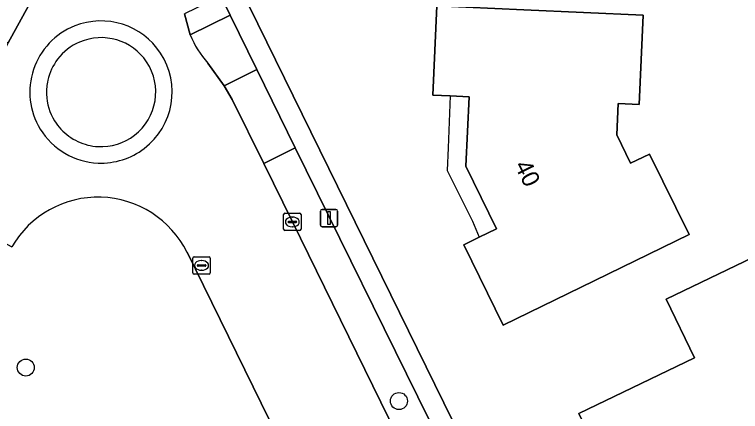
# Model space of a CAD drawing. Extents: x 160455 to 162082, y 388339 to 389736.
# Drawn here: x 160544.55 to 160586.32, y 389369.3 to 389392.18 of the extents above; entities that cross this region are included whole.
import ezdxf

# ---------------------------------------------------------------- set-up
doc = ezdxf.new("R2010")
doc.units = 0
for name, color, linetype in [('IMGEO_Boom', 7, 'Continuous'), ('IMGEO_Erf', 7, 'Continuous'), ('IMGEO_Groenvoorziening', 7, 'Continuous'), ('IMGEO_Kolk', 7, 'Continuous'), ('IMGEO_Lichtmast', 7, 'Continuous'), ('IMGEO_Pand', 7, 'Continuous'), ('IMGEO_Pand_nummerreeks', 7, 'Continuous'), ('IMGEO_Pand_overbouw', 7, 'Continuous'), ('IMGEO_Parkeervlak_open', 7, 'Continuous'), ('IMGEO_Rijbaan_lokaal_gesloten', 7, 'Continuous'), ('IMGEO_Rijbaan_lokaal_open', 7, 'Continuous'), ('IMGEO_Voetpad_open', 7, 'Continuous')]:
    doc.layers.add(name, color=color, linetype=linetype)

msp = doc.modelspace()

# ---------------------------------------------------------------- linework, layer by layer
at = {"layer": 'IMGEO_Boom'}
for centre in [(160545.199, 389371.836), (160566.673, 389369.906)]:
    msp.add_circle(centre, 0.489, dxfattribs=at)
at = {"layer": 'IMGEO_Erf'}
msp.add_lwpolyline([(160630.457, 389397.275), (160634.516, 389404.696), (160579.191, 389434.928), (160578.46, 389433.59), (160578.303, 389433.302), (160575.79, 389428.7), (160575.226, 389427.667), (160574.326, 389426.017), (160574.227, 389425.836), (160568.42, 389415.201), (160567.852, 389414.141), (160557.954, 389396.087), (160557.104, 389394.587), (160557.534, 389393.726), (160578.425, 389351.089), (160611.633, 389283.08)], dxfattribs=at)
for points in [[(160583.363, 389379.507), (160577.153, 389376.469), (160572.661, 389374.271), (160570.399, 389378.914), (160571.285, 389379.347), (160572.28, 389379.834), (160570.515, 389383.443), (160570.718, 389387.429), (160569.616, 389387.485), (160568.625, 389387.536), (160568.858, 389392.672), (160573.853, 389392.447), (160580.731, 389392.136), (160580.499, 389386.991), (160579.28, 389387.046), (160579.199, 389385.238), (160580, 389383.601), (160581.097, 389384.138)], [(160594.005, 389372.578), (160588.075, 389369.719), (160590.331, 389365.038), (160581.166, 389360.62), (160577.025, 389369.188), (160583.674, 389372.393), (160582.042, 389375.781), (160586.547, 389377.952), (160590.497, 389379.856), (160592.065, 389376.604), (160593.971, 389377.522), (160595.911, 389373.497)]]:
    msp.add_lwpolyline(points, close=True, dxfattribs=at)
at = {"layer": 'IMGEO_Groenvoorziening'}
msp.add_lwpolyline([(160558.491, 389389.01), (160556.622, 389388.06), (160557.078, 389387.28), (160558.902, 389383.595), (160560.706, 389384.494)], close=True, dxfattribs=at)
msp.add_lwpolyline([(160590.99, 389303.91), (160554.481, 389378.473)], dxfattribs=at)
msp.add_arc((160549.352, 389375.926), 5.726, 26.4046, 149.9957, dxfattribs=at)
at = {"layer": 'IMGEO_Kolk'}
for p, q in [((160560.036, 389379.799), (160560.036, 389380.651)), ((160560.111, 389380.725), (160560.963, 389380.725)), ((160561.037, 389380.651), (160561.037, 389379.799)), ((160560.295, 389380.219), (160560.295, 389380.231)), ((160560.733, 389380.182), (160560.335, 389380.182)), ((160560.338, 389380.268), (160560.736, 389380.268)), ((160560.524, 389380.505), (160560.549, 389380.505)), ((160560.779, 389380.231), (160560.779, 389380.219)), ((160560.547, 389379.945), (160560.522, 389379.945)), ((160560.963, 389379.725), (160560.111, 389379.725)), ((160554.817, 389377.292), (160554.817, 389378.144)), ((160554.892, 389378.218), (160555.744, 389378.218)), ((160555.818, 389378.144), (160555.818, 389377.292)), ((160555.076, 389377.712), (160555.076, 389377.724)), ((160555.514, 389377.675), (160555.116, 389377.675)), ((160555.119, 389377.761), (160555.517, 389377.761)), ((160555.305, 389377.998), (160555.33, 389377.998)), ((160555.56, 389377.724), (160555.56, 389377.712)), ((160555.328, 389377.438), (160555.303, 389377.438)), ((160555.744, 389377.218), (160554.892, 389377.218))]:
    msp.add_line(p, q, dxfattribs=at)
for points in [[(160560.036, 389379.799), (160560.036, 389380.651)], [(160560.111, 389380.725), (160560.963, 389380.725)], [(160561.037, 389380.651), (160561.037, 389379.799)], [(160560.963, 389379.725), (160560.111, 389379.725)], [(160554.817, 389377.292), (160554.817, 389378.144)], [(160554.892, 389378.218), (160555.744, 389378.218)], [(160555.818, 389378.144), (160555.818, 389377.292)], [(160555.744, 389377.218), (160554.892, 389377.218)]]:
    msp.add_lwpolyline(points, dxfattribs=at)
for centre, radius, start, end in [((160560.113, 389380.649), 0.0765, 91.552, 178.448), ((160560.113, 389380.649), 0.0765, 91.552, 178.448), ((160560.961, 389380.649), 0.0765, 1.552, 88.448), ((160560.961, 389380.649), 0.0765, 1.552, 88.448), ((160560.335, 389380.228), 0.0403, 85.8775, 175.7526), ((160560.332, 389380.218), 0.0366, 178.938, 274.7102), ((160560.736, 389380.225), 0.043, 264.8664, 352.4533), ((160560.74, 389380.23), 0.0386, 1.7309, 96.639), ((160560.113, 389379.801), 0.0765, 181.552, 268.448), ((160560.113, 389379.801), 0.0765, 181.552, 268.448), ((160560.961, 389379.801), 0.0765, 271.552, 358.448), ((160560.961, 389379.801), 0.0765, 271.552, 358.448), ((160554.894, 389378.142), 0.0765, 91.552, 178.448), ((160554.894, 389378.142), 0.0765, 91.552, 178.448), ((160555.742, 389378.142), 0.0765, 1.552, 88.448), ((160555.742, 389378.142), 0.0765, 1.552, 88.448), ((160555.116, 389377.721), 0.0403, 85.8775, 175.7526), ((160555.113, 389377.711), 0.0366, 178.938, 274.7102), ((160555.517, 389377.718), 0.043, 264.8664, 352.4533), ((160555.521, 389377.723), 0.0386, 1.7309, 96.639), ((160554.894, 389377.294), 0.0765, 181.552, 268.448), ((160554.894, 389377.294), 0.0765, 181.552, 268.448), ((160555.742, 389377.294), 0.0765, 271.552, 358.448), ((160555.742, 389377.294), 0.0765, 271.552, 358.448)]:
    msp.add_arc(centre, radius, start, end, dxfattribs=at)
for centre, major_axis, ratio, start_param, end_param in [((160560.523, 389380.225), (-0.387, 0.002), 0.722429, 4.712389, 7.853982), ((160560.548, 389380.225), (-0.39, 0.002), 0.717154, 1.570796, 4.712389), ((160555.304, 389377.718), (-0.387, 0.002), 0.722429, 4.712389, 7.853982), ((160555.329, 389377.718), (-0.39, 0.002), 0.717154, 1.570796, 4.712389)]:
    msp.add_ellipse(centre, major_axis=major_axis, ratio=ratio, start_param=start_param, end_param=end_param, dxfattribs=at)
at = {"layer": 'IMGEO_Lichtmast'}
for p, q in [((160562.152, 389380.043), (160562.152, 389380.843)), ((160562.152, 389380.843), (160562.152, 389380.043)), ((160562.252, 389380.943), (160563.042, 389380.943)), ((160563.042, 389380.943), (160562.252, 389380.943)), ((160563.142, 389380.843), (160563.142, 389380.043)), ((160563.142, 389380.043), (160563.142, 389380.843)), ((160563.042, 389379.943), (160562.252, 389379.943)), ((160562.252, 389379.943), (160563.042, 389379.943))]:
    msp.add_line(p, q, dxfattribs=at)
msp.add_lwpolyline([(160562.572, 389380.818), (160562.722, 389380.818), (160562.722, 389380.068), (160562.572, 389380.068), (160562.572, 389380.818)], dxfattribs=at)
for centre, start, end in [((160562.252, 389380.843), 90, 180), ((160562.252, 389380.843), 90, 180), ((160563.042, 389380.843), 0, 90), ((160563.042, 389380.843), 360, 90), ((160562.252, 389380.043), 180, 270), ((160562.252, 389380.043), 180, 270), ((160563.042, 389380.043), 270, 0), ((160563.042, 389380.043), 270, 0)]:
    msp.add_arc(centre, 0.1, start, end, dxfattribs=at)
at = {"layer": 'IMGEO_Pand'}
for points in [[(160569.616, 389387.485), (160570.718, 389387.429), (160570.515, 389383.443), (160572.28, 389379.834), (160571.285, 389379.347), (160570.399, 389378.914), (160572.661, 389374.271), (160577.153, 389376.469), (160583.363, 389379.507), (160581.097, 389384.138), (160580, 389383.601), (160579.199, 389385.238), (160579.28, 389387.046), (160580.499, 389386.991), (160580.731, 389392.136), (160573.853, 389392.447), (160568.858, 389392.672), (160568.625, 389387.536)], [(160590.497, 389379.856), (160586.547, 389377.952), (160582.042, 389375.781), (160583.674, 389372.393), (160577.025, 389369.188), (160581.166, 389360.62), (160590.331, 389365.038), (160588.075, 389369.719), (160594.005, 389372.578), (160595.911, 389373.497), (160593.971, 389377.522), (160592.065, 389376.604)]]:
    msp.add_lwpolyline(points, close=True, dxfattribs=at)
at = {"layer": 'IMGEO_Pand_overbouw'}
msp.add_lwpolyline([(160569.616, 389387.485), (160569.504, 389384.502), (160569.442, 389383.191), (160569.999, 389382.08), (160570.897, 389380.273), (160571.285, 389379.347), (160572.28, 389379.834), (160570.515, 389383.443), (160570.718, 389387.429)], close=True, dxfattribs=at)
at = {"layer": 'IMGEO_Parkeervlak_open'}
msp.add_lwpolyline([(160566.543, 389367.953), (160568.382, 389368.857), (160560.706, 389384.494), (160558.902, 389383.595), (160560.538, 389380.225)], close=True, dxfattribs=at)
at = {"layer": 'IMGEO_Rijbaan_lokaal_gesloten'}
for points in [[(160554.189, 389395.454), (160554.584, 389396.605), (160547.444, 389396.505), (160545.572, 389393.088), (160544.18, 389390.551), (160539.248, 389381.54), (160544.393, 389378.79)], [(160554.666, 389391.007), (160554.327, 389392.209)], [(160607.375, 389284.483), (160607.15, 389284.938), (160604.009, 389291.398), (160602.474, 389294.538), (160595.891, 389307.998), (160594.368, 389311.125), (160589.368, 389321.345), (160587.853, 389324.468), (160582.066, 389336.298), (160580.519, 389339.442), (160577.773, 389345.067), (160574.964, 389350.749), (160573.527, 389353.694), (160568.25, 389364.458), (160567.993, 389365), (160566.543, 389367.953), (160560.538, 389380.225), (160558.902, 389383.595), (160557.078, 389387.28), (160556.622, 389388.06), (160555.67, 389389.378)], [(160554.481, 389378.473), (160590.99, 389303.91)]]:
    msp.add_lwpolyline(points, dxfattribs=at)
for centre, radius, start, end in [((160549.526, 389387.71), 4.094, 111.6752, 211.4028), ((160549.527, 389387.709), 4.095, 33.1979, 111.6877), ((160559.616, 389392.934), 5.312, 201.271, 222.0225), ((160549.526, 389387.71), 4.096, 307.447, 33.172), ((160549.525, 389387.707), 4.092, 211.3751, 267.6547), ((160549.53, 389387.702), 4.087, 267.5814, 307.4553), ((160549.352, 389375.926), 5.726, 26.4046, 149.9957)]:
    msp.add_arc(centre, radius, start, end, dxfattribs=at)
at = {"layer": 'IMGEO_Rijbaan_lokaal_open'}
for centre, radius, start, end in [((160549.526, 389387.71), 4.094, 111.6752, 211.4028), ((160549.527, 389387.709), 4.095, 33.1979, 111.6877), ((160549.539, 389387.697), 3.146, 33.7528, 113.3203), ((160549.539, 389387.697), 3.146, 33.7528, 113.3203), ((160549.53, 389387.707), 3.133, 113.2431, 142.8583), ((160549.53, 389387.707), 3.133, 113.2431, 142.8583), ((160549.526, 389387.71), 4.096, 307.447, 33.172), ((160549.525, 389387.703), 3.132, 142.7313, 167.3954), ((160549.525, 389387.703), 3.132, 142.7313, 167.3954), ((160549.531, 389387.708), 3.147, 307.7784, 33.5082), ((160549.531, 389387.708), 3.147, 307.7784, 33.5082), ((160549.496, 389387.698), 3.104, 167.1962, 182.1452), ((160549.496, 389387.698), 3.104, 167.1962, 182.1452), ((160549.571, 389387.704), 3.179, 182.207, 211.3562), ((160549.571, 389387.704), 3.179, 182.207, 211.3562), ((160549.573, 389387.749), 3.204, 212.025, 233.663), ((160549.573, 389387.749), 3.204, 212.025, 233.663), ((160549.525, 389387.707), 4.092, 211.3751, 267.6547), ((160549.517, 389387.692), 3.125, 233.8587, 244.9308), ((160549.517, 389387.692), 3.125, 233.8587, 244.9308), ((160549.531, 389387.709), 3.147, 266.8513, 307.7791), ((160549.531, 389387.709), 3.147, 266.8513, 307.7791), ((160549.531, 389387.696), 3.135, 244.74, 266.8406), ((160549.531, 389387.696), 3.135, 244.74, 266.8406), ((160549.53, 389387.702), 4.087, 267.5814, 307.4553)]:
    msp.add_arc(centre, radius, start, end, dxfattribs=at)
at = {"layer": 'IMGEO_Voetpad_open'}
for points in [[(160611.633, 389283.08), (160578.425, 389351.089), (160557.534, 389393.726), (160557.104, 389394.587), (160555.748, 389394.604), (160556.421, 389393.247), (160556.968, 389392.143), (160558.491, 389389.01), (160560.706, 389384.494), (160568.382, 389368.857), (160569.826, 389365.906), (160575.356, 389354.571), (160576.79, 389351.608), (160582.329, 389340.332), (160583.858, 389337.184), (160589.651, 389325.34), (160591.185, 389322.222), (160596.187, 389311.99), (160597.693, 389308.873), (160604.26, 389295.416)], [(160555.67, 389389.378), (160556.622, 389388.06), (160558.491, 389389.01), (160556.968, 389392.143), (160554.666, 389391.007)]]:
    msp.add_lwpolyline(points, dxfattribs=at)
for points in [[(160545.572, 389393.088), (160543.809, 389394.056), (160542.403, 389391.493), (160544.18, 389390.551)], [(160556.421, 389393.247), (160554.327, 389392.209), (160554.666, 389391.007), (160556.968, 389392.143)]]:
    msp.add_lwpolyline(points, close=True, dxfattribs=at)
msp.add_arc((160559.616, 389392.934), 5.312, 201.271, 222.0225, dxfattribs=at)

# ---------------------------------------------------------------- texts
at = {"layer": 'IMGEO_Pand_nummerreeks'}
msp.add_text('40', height=1, rotation=296.0612, dxfattribs=at).set_placement((160573.3, 389383.485))

doc.saveas('drawing.dxf')
